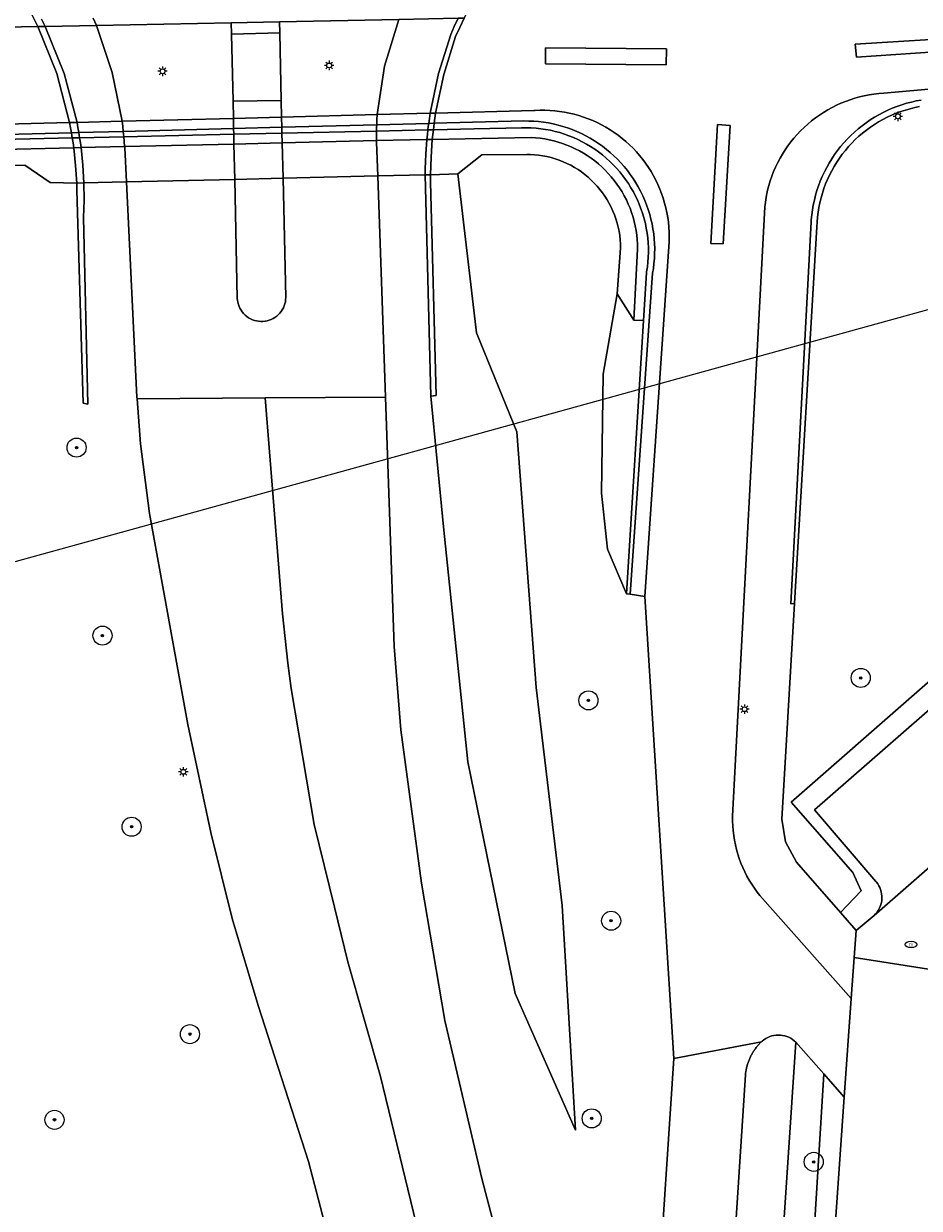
# Model space of a CAD drawing. Header units: metres. Extents: x 152610 to 160096, y 456114 to 462495.
# Tile 807 of 938: x 157903 to 157941, y 461542 to 461591. Entities that reach past the tile are written whole.
import ezdxf
from ezdxf.enums import TextEntityAlignment as Align

# ---------------------------------------------------------------- set-up
doc = ezdxf.new("R2010")
doc.units = ezdxf.units.M
doc.header["$LTSCALE"] = 0.5
doc.layers.get('0').update_dxf_attribs({"linetype": 'CONTINUOUS'})
for name, color, linetype, lineweight in [('B-PV-GR-BOOM-S', 251, 'CONTINUOUS', 25), ('B-PV-GR-HAAG-GV', 251, 'CONTINUOUS', 13), ('B-PV-GW-TALUD_KRUIN-G', 251, 'CONTINUOUS', 18), ('B-PV-IE-MEUBILAIR-S', 251, 'CONTINUOUS', 25), ('B-PV-IE-TERREINAFSCHEIDING_KUNSTMATIG_MUUR-GV', 251, 'CONTINUOUS', 18), ('B-PV-KW-KUNSTWERK_DEK-GV', 251, 'CONTINUOUS', 18), ('B-PV-KW-KUNSTWERK_DUIKER-G', 251, 'CONTINUOUS', 18), ('B-PV-OG-TERREIN_BEGROEID-GV', 251, 'CONTINUOUS', 18), ('B-PV-VH-GESLOTENVERHARDING_ASFALT-GV', 251, 'CONTINUOUS', 18), ('B-PV-VH-ONVERHARD_ZAND-GV', 251, 'CONTINUOUS', 18), ('B-PV-VH-OPENVERHARDING_BETONSTRAATSTEEN-GV', 251, 'CONTINUOUS', 18), ('B-PV-VH-OPENVERHARDING_TEGEL-GV', 251, 'CONTINUOUS', 18)]:
    doc.layers.add(name, color=color, linetype=linetype, lineweight=lineweight)
doc.styles.add('NLCS-ISO', font='NLCS-ISO.ttf')

# ---------------------------------------------------------------- blocks, each defined once
blk = doc.blocks.new('SIE-MEUBILAIR_PAAL_LICHTMAST-SO')
for points in [[(-0.62, 0), (-1, 0)], [(-0.71, 0.71), (-0.44, 0.44)], [(0, 1), (0, 0.62)], [(0.44, 0.44), (0.71, 0.71)], [(1, 0), (0.62, 0)], [(-0.71, -0.71), (-0.44, -0.44)], [(0, -0.62), (0, -1)], [(0.44, -0.44), (0.71, -0.71)]]:
    blk.add_lwpolyline(points)
blk.add_circle((0, 0), 0.5)
blk = doc.blocks.new('SIE-MEUBILAIR_PUT_RIOOLPUT-SO')
blk.add_ellipse((0, 0), major_axis=(1.25, 0), ratio=0.54)
at = {"style": 'NLCS-ISO'}
blk.add_text('ri', height=0.75, dxfattribs=at).set_placement((-0.04, 0.07), align=Align.MIDDLE_CENTER)
blk = doc.blocks.new('SGR-BOOM_GBKN-SO')
at = {"linetype": 'ByBlock', "lineweight": 18}
h = blk.add_hatch(color=0, dxfattribs=at)
h.dxf.hatch_style = 1
edge = h.paths.add_edge_path()
edge.add_arc((0, 0), 0.25, 0, 360)
at = {"color": 0, "linetype": 'ByBlock', "lineweight": 18}
for radius in [2, 0.25]:
    blk.add_circle((0, 0), radius, dxfattribs=at)
at = {"color": 0, "linetype": 'ByBlock', "lineweight": 18, "style": 'NLCS-ISO'}
blk.add_attdef('SOORT', (2.5, 0), '', height=1.5, dxfattribs=at)

msp = doc.modelspace()

# ---------------------------------------------------------------- linework, layer by layer
at = {"layer": 'B-PV-GR-HAAG-GV', "flags": 128}
msp.add_lwpolyline([(157951.628, 461572.786), (157935.473, 461558.66), (157938.053, 461555.701), (157938.415, 461554.93), (157937.541, 461554.027), (157938.2, 461553.271), (157938.953, 461553.9), (157939.017, 461553.965), (157939.074, 461554.035), (157939.126, 461554.11), (157939.17, 461554.19), (157939.207, 461554.272), (157939.237, 461554.358), (157939.259, 461554.446), (157939.274, 461554.536), (157939.28, 461554.627), (157939.279, 461554.718), (157939.269, 461554.808), (157939.252, 461554.897), (157939.226, 461554.985), (157939.194, 461555.069), (157939.153, 461555.151), (157939.106, 461555.229), (157939.053, 461555.302), (157939.03, 461555.329), (157936.452, 461558.327), (157951.611, 461571.556)], dxfattribs=at)
msp.add_lwpolyline([(157937.694, 461546.282), (157936.838, 461547.257), (157936.824, 461547.023), (157933.934, 461500), (157932.713, 461480.134), (157933.079, 461480.029), (157933.681, 461488.665), (157934.47, 461500)], close=True, dxfattribs=at)
at = {"layer": 'B-PV-GW-TALUD_KRUIN-G', "flags": 128}
msp.add_lwpolyline([(157920.344, 461584.974), (157920.344, 461584.816), (157920.345, 461584.659), (157920.577, 461575.706), (157920.352, 461575.691), (157920.883, 461570.199), (157921.913, 461560.344), (157923.889, 461550.625), (157926.42, 461544.903)], dxfattribs=at)
at = {"layer": 'B-PV-IE-TERREINAFSCHEIDING_KUNSTMATIG_MUUR-GV', "flags": 128}
for points in [[(157903.718, 461591.497), (157903.872, 461591.184), (157904.664, 461589.213), (157905.202, 461587.158), (157905.242, 461586.947), (157905.279, 461586.736), (157905.297, 461586.625), (157905.315, 461586.515), (157905.345, 461586.31), (157905.373, 461586.105), (157905.453, 461585.366), (157905.499, 461584.624), (157905.8, 461584.631), (157905.757, 461585.373), (157905.68, 461586.112), (157905.653, 461586.317), (157905.623, 461586.522), (157905.606, 461586.633), (157905.588, 461586.744), (157905.551, 461586.955), (157905.512, 461587.166), (157904.976, 461589.221), (157904.18, 461591.19), (157904.025, 461591.504)], [(157921.502, 461591.536), (157921.341, 461591.197), (157921.188, 461590.854), (157920.68, 461589.223), (157920.33, 461587.551), (157920.297, 461587.338), (157920.267, 461587.124), (157920.249, 461586.99), (157920.233, 461586.856), (157920.21, 461586.654), (157920.189, 461586.451), (157920.14, 461585.833), (157920.112, 461585.214), (157920.118, 461584.968), (157920.322, 461584.973), (157920.344, 461584.974), (157920.365, 461585.716), (157920.418, 461586.456), (157920.439, 461586.659), (157920.461, 461586.862), (157920.495, 461587.13), (157920.525, 461587.344), (157920.558, 461587.557), (157920.898, 461589.181), (157921.393, 461590.765), (157921.568, 461591.155), (157921.753, 461591.541)], [(157940.925, 461588.105), (157940.719, 461588.067), (157940.514, 461588.021), (157940.31, 461587.968), (157940.11, 461587.907), (157939.911, 461587.838), (157939.716, 461587.762), (157939.523, 461587.678), (157939.334, 461587.587), (157939.148, 461587.489), (157938.966, 461587.383), (157938.788, 461587.272), (157938.615, 461587.153), (157938.446, 461587.028), (157938.283, 461586.896), (157938.124, 461586.759), (157937.971, 461586.615), (157937.823, 461586.466), (157937.681, 461586.311), (157937.545, 461586.151), (157937.416, 461585.986), (157937.292, 461585.815), (157937.176, 461585.641), (157937.066, 461585.462), (157936.962, 461585.279), (157936.866, 461585.092), (157936.777, 461584.902), (157936.696, 461584.709), (157936.622, 461584.512), (157936.555, 461584.313), (157936.496, 461584.111), (157936.445, 461583.908), (157936.401, 461583.702), (157936.366, 461583.495), (157936.338, 461583.287), (157936.318, 461583.078), (157936.313, 461583.002), (157935.454, 461566.975), (157935.612, 461566.987), (157936.553, 461582.784), (157936.562, 461582.989), (157936.579, 461583.194), (157936.604, 461583.397), (157936.637, 461583.6), (157936.677, 461583.801), (157936.726, 461584), (157936.782, 461584.198), (157936.846, 461584.392), (157936.917, 461584.585), (157936.996, 461584.774), (157937.082, 461584.96), (157937.176, 461585.143), (157937.276, 461585.322), (157937.384, 461585.497), (157937.498, 461585.668), (157937.618, 461585.833), (157937.745, 461585.995), (157937.879, 461586.151), (157938.018, 461586.301), (157938.163, 461586.447), (157938.313, 461586.586), (157938.469, 461586.72), (157938.63, 461586.847), (157938.796, 461586.968), (157938.966, 461587.082), (157939.141, 461587.19), (157939.32, 461587.291), (157939.502, 461587.384), (157939.688, 461587.471), (157939.877, 461587.55), (157940.07, 461587.622), (157940.264, 461587.686), (157940.462, 461587.743), (157940.661, 461587.792), (157940.862, 461587.833)]]:
    msp.add_lwpolyline(points, dxfattribs=at)
for points in [[(157920.495, 461587.13), (157920.461, 461586.862), (157922.178, 461586.901), (157924.158, 461586.944), (157924.361, 461586.946), (157924.565, 461586.94), (157924.768, 461586.926), (157924.97, 461586.904), (157925.171, 461586.875), (157925.371, 461586.837), (157925.569, 461586.791), (157925.765, 461586.738), (157925.959, 461586.677), (157926.151, 461586.609), (157926.339, 461586.533), (157926.525, 461586.449), (157926.707, 461586.359), (157926.885, 461586.261), (157927.06, 461586.156), (157927.23, 461586.045), (157927.396, 461585.927), (157927.556, 461585.802), (157927.712, 461585.672), (157927.863, 461585.535), (157928.008, 461585.393), (157928.147, 461585.245), (157928.281, 461585.091), (157928.408, 461584.932), (157928.529, 461584.769), (157928.644, 461584.601), (157928.751, 461584.428), (157928.852, 461584.252), (157928.946, 461584.071), (157929.033, 461583.887), (157929.112, 461583.7), (157929.184, 461583.51), (157929.249, 461583.317), (157929.306, 461583.122), (157929.355, 461582.924), (157929.396, 461582.725), (157929.429, 461582.525), (157929.455, 461582.323), (157929.472, 461582.12), (157929.482, 461581.917), (157929.484, 461581.714), (157929.477, 461581.51), (157929.463, 461581.308), (157929.44, 461581.105), (157929.41, 461580.904), (157929.402, 461580.859), (157929.277, 461578.855), (157928.559, 461567.394), (157928.715, 461567.375), (157929.657, 461580.84), (157929.691, 461581.045), (157929.717, 461581.251), (157929.735, 461581.459), (157929.745, 461581.666), (157929.747, 461581.874), (157929.741, 461582.082), (157929.727, 461582.29), (157929.705, 461582.496), (157929.675, 461582.702), (157929.637, 461582.907), (157929.591, 461583.109), (157929.538, 461583.31), (157929.477, 461583.509), (157929.408, 461583.706), (157929.332, 461583.899), (157929.248, 461584.089), (157929.157, 461584.277), (157929.06, 461584.46), (157928.955, 461584.639), (157928.843, 461584.815), (157928.724, 461584.986), (157928.6, 461585.152), (157928.468, 461585.313), (157928.331, 461585.469), (157928.188, 461585.62), (157928.039, 461585.765), (157927.884, 461585.905), (157927.725, 461586.038), (157927.56, 461586.165), (157927.391, 461586.285), (157927.217, 461586.399), (157927.038, 461586.507), (157926.856, 461586.607), (157926.67, 461586.7), (157926.481, 461586.786), (157926.289, 461586.865), (157926.093, 461586.936), (157925.895, 461586.999), (157925.695, 461587.055), (157925.493, 461587.104), (157925.289, 461587.144), (157925.083, 461587.176), (157924.877, 461587.201), (157924.67, 461587.218), (157924.462, 461587.226), (157924.263, 461587.227)], [(157905.315, 461586.515), (157905.297, 461586.625), (157905.279, 461586.736), (157890.356, 461586.35), (157882.212, 461586.139), (157882.201, 461585.985), (157890.544, 461586.176)], [(157920.461, 461586.862), (157920.495, 461587.13), (157920.267, 461587.124), (157918.085, 461587.067), (157914.105, 461586.964), (157912.082, 461586.912), (157907.454, 461586.792), (157905.588, 461586.744), (157905.279, 461586.736), (157905.297, 461586.625), (157905.315, 461586.515), (157905.623, 461586.522), (157907.477, 461586.564), (157912.088, 461586.67), (157914.111, 461586.716), (157918.077, 461586.807), (157920.233, 461586.856)], [(157920.344, 461584.816), (157920.344, 461584.974), (157920.118, 461584.968), (157920.352, 461575.691), (157920.577, 461575.706), (157920.345, 461584.659)], [(157905.81, 461583.908), (157905.8, 461584.631), (157905.499, 461584.624), (157905.505, 461584.475), (157905.509, 461584.325), (157905.767, 461575.387), (157905.967, 461575.351), (157905.788, 461583.185)]]:
    msp.add_lwpolyline(points, close=True, dxfattribs=at)
at = {"layer": 'B-PV-KW-KUNSTWERK_DEK-GV', "flags": 128}
msp.add_lwpolyline([(157903.718, 461591.497), (157903.872, 461591.184), (157904.664, 461589.213), (157905.202, 461587.158), (157905.242, 461586.947), (157905.279, 461586.736), (157905.297, 461586.625), (157905.315, 461586.515), (157905.345, 461586.31), (157905.373, 461586.105), (157905.453, 461585.366), (157905.499, 461584.624), (157905.8, 461584.631), (157907.584, 461584.673), (157912.129, 461584.78), (157914.154, 461584.828), (157918.126, 461584.921), (157920.118, 461584.968), (157920.322, 461584.973), (157920.344, 461584.974), (157920.365, 461585.716), (157920.418, 461586.456), (157920.439, 461586.659), (157920.461, 461586.862), (157920.495, 461587.13), (157920.525, 461587.344), (157920.558, 461587.557), (157920.898, 461589.181), (157921.393, 461590.765), (157921.568, 461591.155), (157921.753, 461591.541)], dxfattribs=at)
at = {"layer": 'B-PV-KW-KUNSTWERK_DUIKER-G', "flags": 128}
msp.add_lwpolyline([(157896.377, 461566.947), (157945.217, 461580.421)], dxfattribs=at)
at = {"layer": 'B-PV-OG-TERREIN_BEGROEID-GV', "flags": 128}
for points in [[(157904.025, 461591.504), (157904.18, 461591.19), (157904.976, 461589.221), (157905.512, 461587.166), (157905.551, 461586.955), (157905.588, 461586.744), (157905.606, 461586.633), (157905.623, 461586.522), (157905.653, 461586.317), (157905.68, 461586.112), (157905.757, 461585.373), (157905.8, 461584.631), (157907.584, 461584.673), (157907.515, 461586.096), (157907.513, 461586.125), (157907.511, 461586.155), (157907.495, 461586.36), (157907.477, 461586.564), (157907.466, 461586.678), (157907.454, 461586.792), (157907.43, 461587.004), (157907.402, 461587.215), (157906.991, 461589.258), (157906.324, 461591.233), (157906.192, 461591.547)], [(157919.007, 461591.487), (157918.406, 461589.524), (157918.108, 461587.493), (157918.095, 461587.28), (157918.085, 461587.067), (157918.08, 461586.937), (157918.077, 461586.807), (157918.075, 461586.605), (157918.075, 461586.402), (157918.076, 461586.37), (157918.076, 461586.338), (157918.126, 461584.921), (157920.118, 461584.968), (157920.112, 461585.214), (157920.14, 461585.833), (157920.189, 461586.451), (157920.21, 461586.654), (157920.233, 461586.856), (157920.249, 461586.99), (157920.267, 461587.124), (157920.297, 461587.338), (157920.33, 461587.551), (157920.68, 461589.223), (157921.188, 461590.854), (157921.341, 461591.197), (157921.502, 461591.536)], [(157940.862, 461587.833), (157940.661, 461587.792), (157940.462, 461587.743), (157940.264, 461587.686), (157940.07, 461587.622), (157939.877, 461587.55), (157939.688, 461587.471), (157939.502, 461587.384), (157939.32, 461587.291), (157939.141, 461587.19), (157938.966, 461587.082), (157938.796, 461586.968), (157938.63, 461586.847), (157938.469, 461586.72), (157938.313, 461586.586), (157938.163, 461586.447), (157938.018, 461586.301), (157937.879, 461586.151), (157937.745, 461585.995), (157937.618, 461585.833), (157937.498, 461585.668), (157937.384, 461585.497), (157937.276, 461585.322), (157937.176, 461585.143), (157937.082, 461584.96), (157936.996, 461584.774), (157936.917, 461584.585), (157936.846, 461584.392), (157936.782, 461584.198), (157936.726, 461584), (157936.677, 461583.801), (157936.637, 461583.6), (157936.604, 461583.397), (157936.579, 461583.194), (157936.562, 461582.989), (157936.553, 461582.784), (157935.612, 461566.987), (157935.074, 461557.945), (157935.237, 461556.991), (157935.698, 461556.14), (157937.541, 461554.027), (157938.415, 461554.93), (157938.053, 461555.701), (157935.473, 461558.66), (157951.628, 461572.786)], [(157927.377, 461500), (157930.545, 461547.909), (157929.328, 461567.283), (157928.715, 461567.375), (157928.559, 461567.394), (157927.774, 461569.267), (157927.522, 461571.615), (157927.584, 461576.614), (157928.168, 461579.974), (157928.317, 461581.895), (157928.313, 461582.072), (157928.301, 461582.249), (157928.28, 461582.426), (157928.252, 461582.601), (157928.216, 461582.775), (157928.173, 461582.947), (157928.121, 461583.117), (157928.062, 461583.284), (157927.996, 461583.448), (157927.922, 461583.61), (157927.841, 461583.767), (157927.753, 461583.922), (157927.658, 461584.071), (157927.556, 461584.217), (157927.448, 461584.358), (157927.334, 461584.493), (157927.213, 461584.624), (157927.087, 461584.749), (157926.956, 461584.868), (157926.819, 461584.981), (157926.677, 461585.088), (157926.531, 461585.188), (157926.38, 461585.281), (157926.225, 461585.368), (157926.066, 461585.448), (157925.904, 461585.52), (157925.739, 461585.585), (157925.571, 461585.642), (157925.401, 461585.692), (157925.229, 461585.734), (157925.055, 461585.769), (157924.879, 461585.795), (157924.703, 461585.814), (157924.525, 461585.824), (157924.379, 461585.827), (157922.502, 461585.814), (157921.484, 461585.01), (157922.278, 461578.344), (157923.964, 461574.187), (157924.778, 461563.461), (157925.87, 461554.315), (157926.42, 461544.903), (157923.889, 461550.625), (157921.913, 461560.344), (157920.883, 461570.199), (157920.352, 461575.691), (157920.118, 461584.968), (157918.126, 461584.921), (157918.453, 461575.645), (157918.822, 461565.187), (157919.098, 461561.682), (157919.961, 461555.256), (157920.945, 461549.503), (157922.502, 461542.872), (157923.92, 461537.424)], [(157917.142, 461536.235), (157915.225, 461543.589), (157913.108, 461550.124), (157912.026, 461553.778), (157911.132, 461557.387), (157910.16, 461561.907), (157908.551, 461570.761), (157908.181, 461573.68), (157908.03, 461575.568), (157908.024, 461575.646), (157907.584, 461584.673), (157905.8, 461584.631), (157905.81, 461583.908), (157905.788, 461583.185), (157905.967, 461575.351), (157905.767, 461575.387), (157905.509, 461584.325), (157905.505, 461584.475), (157905.499, 461584.624), (157904.381, 461584.647), (157903.317, 461585.376), (157891.753, 461585.058)], [(157933.934, 461500), (157936.824, 461547.023), (157936.838, 461547.257), (157935.672, 461548.586), (157932.435, 461500)]]:
    msp.add_lwpolyline(points, dxfattribs=at)
for points in [[(157922.278, 461578.344), (157921.484, 461585.01), (157920.344, 461584.974), (157920.344, 461584.816), (157920.345, 461584.659), (157920.577, 461575.706), (157920.352, 461575.691), (157920.883, 461570.199), (157921.913, 461560.344), (157923.889, 461550.625), (157926.42, 461544.903), (157925.87, 461554.315), (157924.778, 461563.461), (157923.964, 461574.187)], [(157928.866, 461578.878), (157928.168, 461579.974), (157927.584, 461576.614), (157927.522, 461571.615), (157927.774, 461569.267), (157928.559, 461567.394), (157929.277, 461578.855)]]:
    msp.add_lwpolyline(points, close=True, dxfattribs=at)
at = {"layer": 'B-PV-VH-GESLOTENVERHARDING_ASFALT-GV', "flags": 128}
for points in [[(157905.202, 461587.158), (157904.664, 461589.213), (157903.872, 461591.184), (157882.073, 461590.748), (157882.137, 461586.558)], [(157920.558, 461587.557), (157920.898, 461589.181), (157921.393, 461590.765), (157921.568, 461591.155), (157921.753, 461591.541), (157921.502, 461591.536), (157919.007, 461591.487), (157914.003, 461591.386), (157911.986, 461591.346), (157906.324, 461591.233), (157904.18, 461591.19), (157903.872, 461591.184), (157904.664, 461589.213), (157905.202, 461587.158), (157905.512, 461587.166), (157907.402, 461587.215), (157912.073, 461587.336), (157914.095, 461587.389), (157918.108, 461587.493), (157920.33, 461587.551)], [(157938.159, 461590.443), (157943.147, 461590.763), (157943.162, 461590.236), (157938.211, 461589.907)], [(157930.238, 461590.259), (157930.233, 461589.587), (157925.163, 461589.622), (157925.168, 461590.294)], [(157932.096, 461582.09), (157932.378, 461587.083), (157932.907, 461587.032), (157932.613, 461582.081)], [(157918.453, 461575.645), (157918.126, 461584.921), (157914.154, 461584.828), (157914.269, 461579.827), (157914.264, 461579.737), (157914.252, 461579.648), (157914.231, 461579.56), (157914.203, 461579.474), (157914.168, 461579.391), (157914.125, 461579.312), (157914.075, 461579.237), (157914.019, 461579.166), (157913.957, 461579.101), (157913.889, 461579.041), (157913.817, 461578.988), (157913.74, 461578.941), (157913.659, 461578.902), (157913.574, 461578.869), (157913.488, 461578.844), (157913.399, 461578.827), (157913.31, 461578.818), (157913.219, 461578.817), (157913.13, 461578.824), (157913.041, 461578.839), (157912.953, 461578.862), (157912.868, 461578.892), (157912.786, 461578.93), (157912.708, 461578.975), (157912.634, 461579.026), (157912.565, 461579.084), (157912.502, 461579.148), (157912.444, 461579.217), (157912.392, 461579.291), (157912.348, 461579.37), (157912.31, 461579.451), (157912.28, 461579.536), (157912.258, 461579.624), (157912.243, 461579.713), (157912.237, 461579.781), (157912.129, 461584.78), (157907.584, 461584.673), (157908.024, 461575.646), (157908.03, 461575.568), (157913.412, 461575.615)]]:
    msp.add_lwpolyline(points, close=True, dxfattribs=at)
for points in [[(157906.192, 461591.547), (157906.324, 461591.233), (157906.991, 461589.258), (157907.402, 461587.215), (157907.43, 461587.004), (157907.454, 461586.792), (157907.466, 461586.678), (157907.477, 461586.564), (157907.495, 461586.36), (157907.511, 461586.155), (157907.513, 461586.125), (157907.515, 461586.096), (157907.584, 461584.673), (157912.129, 461584.78), (157912.096, 461586.262), (157912.088, 461586.67), (157912.082, 461586.912), (157912.073, 461587.336), (157912.058, 461588.059), (157911.997, 461590.868), (157911.986, 461591.346)], [(157914.003, 461591.386), (157914.014, 461590.919), (157914.079, 461588.09), (157914.095, 461587.389), (157914.105, 461586.964), (157914.111, 461586.716), (157914.12, 461586.309), (157914.154, 461584.828), (157918.126, 461584.921), (157918.076, 461586.338), (157918.076, 461586.37), (157918.075, 461586.402), (157918.075, 461586.605), (157918.077, 461586.807), (157918.08, 461586.937), (157918.085, 461587.067), (157918.095, 461587.28), (157918.108, 461587.493), (157918.406, 461589.524), (157919.007, 461591.487)], [(157921.753, 461591.541), (157921.568, 461591.155), (157921.393, 461590.765), (157920.898, 461589.181), (157920.558, 461587.557), (157924.676, 461587.664), (157924.731, 461587.668), (157924.938, 461587.676), (157925.144, 461587.676), (157925.35, 461587.668), (157925.556, 461587.652), (157925.76, 461587.628), (157925.964, 461587.596), (157926.166, 461587.557), (157926.367, 461587.509), (157926.566, 461587.454), (157926.762, 461587.391), (157926.956, 461587.321), (157927.147, 461587.243), (157927.335, 461587.157), (157927.519, 461587.065), (157927.7, 461586.965), (157927.876, 461586.859), (157928.049, 461586.746), (157928.216, 461586.626), (157928.38, 461586.499), (157928.538, 461586.367), (157928.69, 461586.228), (157928.838, 461586.084), (157928.979, 461585.934), (157929.115, 461585.779), (157929.244, 461585.618), (157929.368, 461585.453), (157929.484, 461585.283), (157929.594, 461585.108), (157929.698, 461584.93), (157929.794, 461584.747), (157929.883, 461584.561), (157929.964, 461584.372), (157930.039, 461584.18), (157930.106, 461583.985), (157930.165, 461583.787), (157930.216, 461583.587), (157930.26, 461583.386), (157930.296, 461583.183), (157930.324, 461582.978), (157930.344, 461582.773), (157930.356, 461582.567), (157930.36, 461582.361), (157930.356, 461582.155), (157930.344, 461581.949), (157929.328, 461567.283), (157930.545, 461547.909), (157934.231, 461548.608), (157934.26, 461548.633), (157934.331, 461548.69), (157934.408, 461548.74), (157934.488, 461548.783), (157934.572, 461548.819), (157934.659, 461548.848), (157934.748, 461548.868), (157934.838, 461548.881), (157934.929, 461548.886), (157935.021, 461548.883), (157935.111, 461548.872), (157935.201, 461548.853), (157935.288, 461548.826), (157935.373, 461548.792), (157935.454, 461548.751), (157935.531, 461548.702), (157935.604, 461548.647), (157935.672, 461548.586), (157936.838, 461547.257), (157937.694, 461546.282), (157937.993, 461550.414), (157934.161, 461554.746), (157934.053, 461554.882), (157933.934, 461555.043), (157933.822, 461555.209), (157933.716, 461555.38), (157933.618, 461555.554), (157933.526, 461555.733), (157933.441, 461555.915), (157933.364, 461556.1), (157933.295, 461556.288), (157933.232, 461556.479), (157933.178, 461556.672), (157933.131, 461556.867), (157933.092, 461557.064), (157933.061, 461557.262), (157933.038, 461557.461), (157933.023, 461557.661), (157933.015, 461557.861), (157933.016, 461558.062), (157934.368, 461583.632), (157934.377, 461583.715), (157934.405, 461583.919), (157934.441, 461584.122), (157934.485, 461584.323), (157934.537, 461584.523), (157934.597, 461584.72), (157934.664, 461584.915), (157934.738, 461585.107), (157934.82, 461585.296), (157934.909, 461585.482), (157935.006, 461585.664), (157935.109, 461585.842), (157935.219, 461586.016), (157935.336, 461586.186), (157935.459, 461586.351), (157935.589, 461586.511), (157935.725, 461586.666), (157935.867, 461586.816), (157936.014, 461586.96), (157936.167, 461587.098), (157936.325, 461587.23), (157936.488, 461587.356), (157936.656, 461587.475), (157936.829, 461587.588), (157937.005, 461587.694), (157937.186, 461587.793), (157937.37, 461587.885), (157937.558, 461587.97), (157937.749, 461588.048), (157937.943, 461588.118), (157938.139, 461588.18), (157938.338, 461588.235), (157938.539, 461588.282), (157938.741, 461588.321), (157938.945, 461588.352), (157939.15, 461588.376), (157939.355, 461588.391), (157954.246, 461589.719)], [(157919.736, 461540.977), (157918.248, 461547.142), (157916.878, 461551.96), (157916.311, 461554.252), (157915.461, 461557.724), (157914.493, 461563.417), (157914.351, 461564.48), (157914.138, 461566.558), (157913.412, 461575.615), (157908.03, 461575.568), (157908.181, 461573.68), (157908.551, 461570.761), (157910.16, 461561.907), (157911.132, 461557.387), (157912.026, 461553.778), (157913.108, 461550.124), (157915.225, 461543.589), (157917.142, 461536.235)], [(157923.92, 461537.424), (157922.502, 461542.872), (157920.945, 461549.503), (157919.961, 461555.256), (157919.098, 461561.682), (157918.822, 461565.187), (157918.453, 461575.645), (157913.412, 461575.615), (157914.138, 461566.558), (157914.351, 461564.48), (157914.493, 461563.417), (157915.461, 461557.724), (157916.311, 461554.252), (157916.878, 461551.96), (157918.248, 461547.142), (157919.736, 461540.977)], [(157930.481, 461500), (157933.555, 461547.22), (157933.559, 461547.257), (157933.563, 461547.295), (157933.568, 461547.332), (157933.574, 461547.369), (157933.58, 461547.406), (157933.587, 461547.443), (157933.594, 461547.48), (157933.602, 461547.517), (157933.611, 461547.553), (157933.621, 461547.59), (157933.631, 461547.626), (157933.641, 461547.662), (157933.653, 461547.698), (157933.665, 461547.733), (157933.677, 461547.769), (157933.69, 461547.804), (157933.704, 461547.839), (157933.718, 461547.874), (157933.733, 461547.908), (157933.749, 461547.942), (157933.765, 461547.976), (157933.782, 461548.01), (157933.799, 461548.043), (157933.817, 461548.076), (157933.836, 461548.109), (157933.855, 461548.141), (157933.874, 461548.174), (157933.894, 461548.205), (157933.915, 461548.237), (157933.936, 461548.268), (157933.958, 461548.298), (157933.981, 461548.328), (157934.003, 461548.358), (157934.027, 461548.388), (157934.051, 461548.417), (157934.075, 461548.446), (157934.1, 461548.474), (157934.125, 461548.501), (157934.151, 461548.529), (157934.177, 461548.556), (157934.204, 461548.582), (157934.231, 461548.608), (157930.545, 461547.909), (157927.377, 461500)]]:
    msp.add_lwpolyline(points, dxfattribs=at)
at = {"layer": 'B-PV-VH-ONVERHARD_ZAND-GV', "flags": 128}
for points in [[(157911.986, 461591.346), (157911.997, 461590.868), (157914.014, 461590.919), (157914.003, 461591.386)], [(157951.628, 461572.786), (157935.473, 461558.66), (157938.053, 461555.701), (157938.415, 461554.93), (157937.541, 461554.027), (157938.2, 461553.271), (157938.953, 461553.9), (157939.017, 461553.965), (157939.074, 461554.035), (157939.126, 461554.11), (157939.17, 461554.19), (157939.207, 461554.272), (157939.237, 461554.358), (157939.259, 461554.446), (157939.274, 461554.536), (157939.28, 461554.627), (157939.279, 461554.718), (157939.269, 461554.808), (157939.252, 461554.897), (157939.226, 461554.985), (157939.194, 461555.069), (157939.153, 461555.151), (157939.106, 461555.229), (157939.053, 461555.302), (157939.03, 461555.329), (157936.452, 461558.327), (157951.611, 461571.556)]]:
    msp.add_lwpolyline(points, dxfattribs=at)
for points in [[(157914.095, 461587.389), (157914.079, 461588.09), (157912.058, 461588.059), (157912.073, 461587.336), (157912.082, 461586.912), (157912.088, 461586.67), (157912.096, 461586.262), (157912.129, 461584.78), (157914.154, 461584.828), (157914.12, 461586.309), (157914.111, 461586.716), (157914.105, 461586.964)], [(157920.418, 461586.456), (157920.439, 461586.659), (157920.461, 461586.862), (157920.233, 461586.856), (157918.077, 461586.807), (157914.111, 461586.716), (157912.088, 461586.67), (157907.477, 461586.564), (157905.623, 461586.522), (157905.315, 461586.515), (157905.345, 461586.31), (157905.373, 461586.105), (157905.68, 461586.112), (157907.511, 461586.155), (157912.096, 461586.262), (157914.12, 461586.309), (157918.075, 461586.402), (157920.189, 461586.451), (157920.356, 461586.455)], [(157920.461, 461586.862), (157920.439, 461586.659), (157920.418, 461586.456), (157924.558, 461586.534), (157924.751, 461586.522), (157924.943, 461586.503), (157925.134, 461586.475), (157925.323, 461586.439), (157925.512, 461586.396), (157925.698, 461586.345), (157925.882, 461586.286), (157926.063, 461586.219), (157926.241, 461586.146), (157926.416, 461586.064), (157926.588, 461585.976), (157926.756, 461585.881), (157926.92, 461585.778), (157927.079, 461585.669), (157927.234, 461585.554), (157927.383, 461585.432), (157927.528, 461585.304), (157927.667, 461585.171), (157927.801, 461585.031), (157927.928, 461584.886), (157928.05, 461584.736), (157928.165, 461584.581), (157928.274, 461584.422), (157928.376, 461584.258), (157928.471, 461584.09), (157928.559, 461583.918), (157928.64, 461583.743), (157928.714, 461583.565), (157928.78, 461583.383), (157928.838, 461583.199), (157928.889, 461583.013), (157928.932, 461582.825), (157928.967, 461582.635), (157928.995, 461582.444), (157929.014, 461582.252), (157929.026, 461582.059), (157929.029, 461581.866), (157929.029, 461581.848), (157928.866, 461578.878), (157929.277, 461578.855), (157929.402, 461580.859), (157929.41, 461580.904), (157929.44, 461581.105), (157929.463, 461581.308), (157929.477, 461581.51), (157929.484, 461581.714), (157929.482, 461581.917), (157929.472, 461582.12), (157929.455, 461582.323), (157929.429, 461582.525), (157929.396, 461582.725), (157929.355, 461582.924), (157929.306, 461583.122), (157929.249, 461583.317), (157929.184, 461583.51), (157929.112, 461583.7), (157929.033, 461583.887), (157928.946, 461584.071), (157928.852, 461584.252), (157928.751, 461584.428), (157928.644, 461584.601), (157928.529, 461584.769), (157928.408, 461584.932), (157928.281, 461585.091), (157928.147, 461585.245), (157928.008, 461585.393), (157927.863, 461585.535), (157927.712, 461585.672), (157927.556, 461585.802), (157927.396, 461585.927), (157927.23, 461586.045), (157927.06, 461586.156), (157926.885, 461586.261), (157926.707, 461586.359), (157926.525, 461586.449), (157926.339, 461586.533), (157926.151, 461586.609), (157925.959, 461586.677), (157925.765, 461586.738), (157925.569, 461586.791), (157925.371, 461586.837), (157925.171, 461586.875), (157924.97, 461586.904), (157924.768, 461586.926), (157924.565, 461586.94), (157924.361, 461586.946), (157924.158, 461586.944), (157922.178, 461586.901)], [(157905.373, 461586.105), (157905.345, 461586.31), (157905.315, 461586.515), (157890.544, 461586.176), (157890.984, 461585.769)], [(157920.344, 461584.974), (157920.365, 461585.716), (157920.418, 461586.456), (157920.356, 461586.455), (157920.189, 461586.451), (157918.075, 461586.402), (157914.12, 461586.309), (157912.096, 461586.262), (157907.511, 461586.155), (157905.68, 461586.112), (157905.373, 461586.105), (157905.453, 461585.366), (157905.499, 461584.624), (157905.8, 461584.631), (157907.584, 461584.673), (157912.129, 461584.78), (157914.154, 461584.828), (157918.126, 461584.921), (157920.118, 461584.968)], [(157920.418, 461586.456), (157920.365, 461585.716), (157920.344, 461584.974), (157921.484, 461585.01), (157922.502, 461585.814), (157924.379, 461585.827), (157924.525, 461585.824), (157924.703, 461585.814), (157924.879, 461585.795), (157925.055, 461585.769), (157925.229, 461585.734), (157925.401, 461585.692), (157925.571, 461585.642), (157925.739, 461585.585), (157925.904, 461585.52), (157926.066, 461585.448), (157926.225, 461585.368), (157926.38, 461585.281), (157926.531, 461585.188), (157926.677, 461585.088), (157926.819, 461584.981), (157926.956, 461584.868), (157927.087, 461584.749), (157927.213, 461584.624), (157927.334, 461584.493), (157927.448, 461584.358), (157927.556, 461584.217), (157927.658, 461584.071), (157927.753, 461583.922), (157927.841, 461583.767), (157927.922, 461583.61), (157927.996, 461583.448), (157928.062, 461583.284), (157928.121, 461583.117), (157928.173, 461582.947), (157928.216, 461582.775), (157928.252, 461582.601), (157928.28, 461582.426), (157928.301, 461582.249), (157928.313, 461582.072), (157928.317, 461581.895), (157928.168, 461579.974), (157928.866, 461578.878), (157929.029, 461581.848), (157929.029, 461581.866), (157929.026, 461582.059), (157929.014, 461582.252), (157928.995, 461582.444), (157928.967, 461582.635), (157928.932, 461582.825), (157928.889, 461583.013), (157928.838, 461583.199), (157928.78, 461583.383), (157928.714, 461583.565), (157928.64, 461583.743), (157928.559, 461583.918), (157928.471, 461584.09), (157928.376, 461584.258), (157928.274, 461584.422), (157928.165, 461584.581), (157928.05, 461584.736), (157927.928, 461584.886), (157927.801, 461585.031), (157927.667, 461585.171), (157927.528, 461585.304), (157927.383, 461585.432), (157927.234, 461585.554), (157927.079, 461585.669), (157926.92, 461585.778), (157926.756, 461585.881), (157926.588, 461585.976), (157926.416, 461586.064), (157926.241, 461586.146), (157926.063, 461586.219), (157925.882, 461586.286), (157925.698, 461586.345), (157925.512, 461586.396), (157925.323, 461586.439), (157925.134, 461586.475), (157924.943, 461586.503), (157924.751, 461586.522), (157924.558, 461586.534)], [(157905.499, 461584.624), (157905.453, 461585.366), (157905.373, 461586.105), (157890.984, 461585.769), (157891.753, 461585.058), (157903.317, 461585.376), (157904.381, 461584.647)], [(157914.269, 461579.827), (157914.154, 461584.828), (157912.129, 461584.78), (157912.237, 461579.781), (157912.243, 461579.713), (157912.258, 461579.624), (157912.28, 461579.536), (157912.31, 461579.451), (157912.348, 461579.37), (157912.392, 461579.291), (157912.444, 461579.217), (157912.502, 461579.148), (157912.565, 461579.084), (157912.634, 461579.026), (157912.708, 461578.975), (157912.786, 461578.93), (157912.868, 461578.892), (157912.953, 461578.862), (157913.041, 461578.839), (157913.13, 461578.824), (157913.219, 461578.817), (157913.31, 461578.818), (157913.399, 461578.827), (157913.488, 461578.844), (157913.574, 461578.869), (157913.659, 461578.902), (157913.74, 461578.941), (157913.817, 461578.988), (157913.889, 461579.041), (157913.957, 461579.101), (157914.019, 461579.166), (157914.075, 461579.237), (157914.125, 461579.312), (157914.168, 461579.391), (157914.203, 461579.474), (157914.231, 461579.56), (157914.252, 461579.648), (157914.264, 461579.737)], [(157937.694, 461546.282), (157936.838, 461547.257), (157936.824, 461547.023), (157933.934, 461500), (157932.713, 461480.134), (157933.079, 461480.029), (157933.681, 461488.665), (157934.47, 461500)]]:
    msp.add_lwpolyline(points, close=True, dxfattribs=at)
at = {"layer": 'B-PV-VH-OPENVERHARDING_BETONSTRAATSTEEN-GV', "flags": 128}
for points in [[(157943.162, 461590.236), (157943.147, 461590.763), (157938.159, 461590.443), (157938.211, 461589.907)], [(157930.238, 461590.259), (157925.168, 461590.294), (157925.163, 461589.622), (157930.233, 461589.587)], [(157932.907, 461587.032), (157932.378, 461587.083), (157932.096, 461582.09), (157932.613, 461582.081)]]:
    msp.add_lwpolyline(points, close=True, dxfattribs=at)
for points in [[(158022.531, 461568.729), (158003.319, 461570.054), (158000, 461570.289), (157985.572, 461571.315), (157967.856, 461572.565), (157960.948, 461573.094), (157959.435, 461571.773), (157955.653, 461568.474), (157949.715, 461563.298), (157938.953, 461553.9), (157938.2, 461553.271), (157938.118, 461552.14), (157943.557, 461551.286), (157962.212, 461567.48), (157963.374, 461567.868), (158000, 461565.279), (158032.637, 461562.972)], [(157951.611, 461571.556), (157936.452, 461558.327), (157939.03, 461555.329), (157939.053, 461555.302), (157939.106, 461555.229), (157939.153, 461555.151), (157939.194, 461555.069), (157939.226, 461554.985), (157939.252, 461554.897), (157939.269, 461554.808), (157939.279, 461554.718), (157939.28, 461554.627), (157939.274, 461554.536), (157939.259, 461554.446), (157939.237, 461554.358), (157939.207, 461554.272), (157939.17, 461554.19), (157939.126, 461554.11), (157939.074, 461554.035), (157939.017, 461553.965), (157938.953, 461553.9), (157949.715, 461563.298)], [(157939.503, 461500), (157943.557, 461551.286), (157938.118, 461552.14), (157937.993, 461550.414), (157937.694, 461546.282), (157934.47, 461500)]]:
    msp.add_lwpolyline(points, dxfattribs=at)
at = {"layer": 'B-PV-VH-OPENVERHARDING_TEGEL-GV', "flags": 128}
for points in [[(157921.753, 461591.541), (157921.918, 461591.864), (157922.089, 461592.183), (157921.832, 461592.177), (157919.276, 461592.126), (157913.977, 461592.018), (157911.985, 461591.978), (157906.052, 461591.858), (157903.863, 461591.814), (157903.558, 461591.808), (157903.718, 461591.497), (157903.872, 461591.184), (157904.18, 461591.19), (157906.324, 461591.233), (157911.986, 461591.346), (157914.003, 461591.386), (157919.007, 461591.487), (157921.502, 461591.536)], [(157903.872, 461591.184), (157903.718, 461591.497), (157903.558, 461591.808), (157890.115, 461591.536), (157882.114, 461591.354), (157882.073, 461590.748)], [(157914.079, 461588.09), (157914.014, 461590.919), (157911.997, 461590.868), (157912.058, 461588.059)], [(157920.558, 461587.557), (157920.525, 461587.344), (157920.495, 461587.13), (157924.263, 461587.227), (157924.462, 461587.226), (157924.67, 461587.218), (157924.877, 461587.201), (157925.083, 461587.176), (157925.289, 461587.144), (157925.493, 461587.104), (157925.695, 461587.055), (157925.895, 461586.999), (157926.093, 461586.936), (157926.289, 461586.865), (157926.481, 461586.786), (157926.67, 461586.7), (157926.856, 461586.607), (157927.038, 461586.507), (157927.217, 461586.399), (157927.391, 461586.285), (157927.56, 461586.165), (157927.725, 461586.038), (157927.884, 461585.905), (157928.039, 461585.765), (157928.188, 461585.62), (157928.331, 461585.469), (157928.468, 461585.313), (157928.6, 461585.152), (157928.724, 461584.986), (157928.843, 461584.815), (157928.955, 461584.639), (157929.06, 461584.46), (157929.157, 461584.277), (157929.248, 461584.089), (157929.332, 461583.899), (157929.408, 461583.706), (157929.477, 461583.509), (157929.538, 461583.31), (157929.591, 461583.109), (157929.637, 461582.907), (157929.675, 461582.702), (157929.705, 461582.496), (157929.727, 461582.29), (157929.741, 461582.082), (157929.747, 461581.874), (157929.745, 461581.666), (157929.735, 461581.459), (157929.717, 461581.251), (157929.691, 461581.045), (157929.657, 461580.84), (157928.715, 461567.375), (157929.328, 461567.283), (157930.344, 461581.949), (157930.356, 461582.155), (157930.36, 461582.361), (157930.356, 461582.567), (157930.344, 461582.773), (157930.324, 461582.978), (157930.296, 461583.183), (157930.26, 461583.386), (157930.216, 461583.587), (157930.165, 461583.787), (157930.106, 461583.985), (157930.039, 461584.18), (157929.964, 461584.372), (157929.883, 461584.561), (157929.794, 461584.747), (157929.698, 461584.93), (157929.594, 461585.108), (157929.484, 461585.283), (157929.368, 461585.453), (157929.244, 461585.618), (157929.115, 461585.779), (157928.979, 461585.934), (157928.838, 461586.084), (157928.69, 461586.228), (157928.538, 461586.367), (157928.38, 461586.499), (157928.216, 461586.626), (157928.049, 461586.746), (157927.876, 461586.859), (157927.7, 461586.965), (157927.519, 461587.065), (157927.335, 461587.157), (157927.147, 461587.243), (157926.956, 461587.321), (157926.762, 461587.391), (157926.566, 461587.454), (157926.367, 461587.509), (157926.166, 461587.557), (157925.964, 461587.596), (157925.76, 461587.628), (157925.556, 461587.652), (157925.35, 461587.668), (157925.144, 461587.676), (157924.938, 461587.676), (157924.731, 461587.668), (157924.676, 461587.664)], [(157905.279, 461586.736), (157905.242, 461586.947), (157905.202, 461587.158), (157882.137, 461586.558), (157882.212, 461586.139), (157890.356, 461586.35)], [(157920.495, 461587.13), (157920.525, 461587.344), (157920.558, 461587.557), (157920.33, 461587.551), (157918.108, 461587.493), (157914.095, 461587.389), (157912.073, 461587.336), (157907.402, 461587.215), (157905.512, 461587.166), (157905.202, 461587.158), (157905.242, 461586.947), (157905.279, 461586.736), (157905.588, 461586.744), (157907.454, 461586.792), (157912.082, 461586.912), (157914.105, 461586.964), (157918.085, 461587.067), (157920.267, 461587.124)]]:
    msp.add_lwpolyline(points, close=True, dxfattribs=at)
for points in [[(157954.246, 461589.719), (157939.355, 461588.391), (157939.15, 461588.376), (157938.945, 461588.352), (157938.741, 461588.321), (157938.539, 461588.282), (157938.338, 461588.235), (157938.139, 461588.18), (157937.943, 461588.118), (157937.749, 461588.048), (157937.558, 461587.97), (157937.37, 461587.885), (157937.186, 461587.793), (157937.005, 461587.694), (157936.829, 461587.588), (157936.656, 461587.475), (157936.488, 461587.356), (157936.325, 461587.23), (157936.167, 461587.098), (157936.014, 461586.96), (157935.867, 461586.816), (157935.725, 461586.666), (157935.589, 461586.511), (157935.459, 461586.351), (157935.336, 461586.186), (157935.219, 461586.016), (157935.109, 461585.842), (157935.006, 461585.664), (157934.909, 461585.482), (157934.82, 461585.296), (157934.738, 461585.107), (157934.664, 461584.915), (157934.597, 461584.72), (157934.537, 461584.523), (157934.485, 461584.323), (157934.441, 461584.122), (157934.405, 461583.919), (157934.377, 461583.715), (157934.368, 461583.632), (157933.016, 461558.062), (157933.015, 461557.861), (157933.023, 461557.661), (157933.038, 461557.461), (157933.061, 461557.262), (157933.092, 461557.064), (157933.131, 461556.867), (157933.178, 461556.672), (157933.232, 461556.479), (157933.295, 461556.288), (157933.364, 461556.1), (157933.441, 461555.915), (157933.526, 461555.733), (157933.618, 461555.554), (157933.716, 461555.38), (157933.822, 461555.209), (157933.934, 461555.043), (157934.053, 461554.882), (157934.161, 461554.746), (157937.993, 461550.414), (157938.118, 461552.14), (157938.2, 461553.271), (157937.541, 461554.027), (157935.698, 461556.14), (157935.237, 461556.991), (157935.074, 461557.945), (157935.612, 461566.987), (157935.454, 461566.975), (157936.313, 461583.002), (157936.318, 461583.078), (157936.338, 461583.287), (157936.366, 461583.495), (157936.401, 461583.702), (157936.445, 461583.908), (157936.496, 461584.111), (157936.555, 461584.313), (157936.622, 461584.512), (157936.696, 461584.709), (157936.777, 461584.902), (157936.866, 461585.092), (157936.962, 461585.279), (157937.066, 461585.462), (157937.176, 461585.641), (157937.292, 461585.815), (157937.416, 461585.986), (157937.545, 461586.151), (157937.681, 461586.311), (157937.823, 461586.466), (157937.971, 461586.615), (157938.124, 461586.759), (157938.283, 461586.896), (157938.446, 461587.028), (157938.615, 461587.153), (157938.788, 461587.272), (157938.966, 461587.383), (157939.148, 461587.489), (157939.334, 461587.587), (157939.523, 461587.678), (157939.716, 461587.762), (157939.911, 461587.838), (157940.11, 461587.907), (157940.31, 461587.968), (157940.514, 461588.021), (157940.719, 461588.067), (157940.925, 461588.105)], [(157932.435, 461500), (157935.672, 461548.586), (157935.604, 461548.647), (157935.531, 461548.702), (157935.454, 461548.751), (157935.373, 461548.792), (157935.288, 461548.826), (157935.201, 461548.853), (157935.111, 461548.872), (157935.021, 461548.883), (157934.929, 461548.886), (157934.838, 461548.881), (157934.748, 461548.868), (157934.659, 461548.848), (157934.572, 461548.819), (157934.488, 461548.783), (157934.408, 461548.74), (157934.331, 461548.69), (157934.26, 461548.633), (157934.231, 461548.608), (157934.204, 461548.582), (157934.177, 461548.556), (157934.151, 461548.529), (157934.125, 461548.501), (157934.1, 461548.474), (157934.075, 461548.446), (157934.051, 461548.417), (157934.027, 461548.388), (157934.003, 461548.358), (157933.981, 461548.328), (157933.958, 461548.298), (157933.936, 461548.268), (157933.915, 461548.237), (157933.894, 461548.205), (157933.874, 461548.174), (157933.855, 461548.141), (157933.836, 461548.109), (157933.817, 461548.076), (157933.799, 461548.043), (157933.782, 461548.01), (157933.765, 461547.976), (157933.749, 461547.942), (157933.733, 461547.908), (157933.718, 461547.874), (157933.704, 461547.839), (157933.69, 461547.804), (157933.677, 461547.769), (157933.665, 461547.733), (157933.653, 461547.698), (157933.641, 461547.662), (157933.631, 461547.626), (157933.621, 461547.59), (157933.611, 461547.553), (157933.602, 461547.517), (157933.594, 461547.48), (157933.587, 461547.443), (157933.58, 461547.406), (157933.574, 461547.369), (157933.568, 461547.332), (157933.563, 461547.295), (157933.559, 461547.257), (157933.555, 461547.22), (157930.481, 461500)]]:
    msp.add_lwpolyline(points, dxfattribs=at)

# ---------------------------------------------------------------- block references
at = {"layer": 'B-PV-GR-BOOM-S', "xscale": 0.2, "yscale": 0.2, "zscale": 0.2}
for p in [(157905.493, 461573.526), (157906.58, 461565.642), (157938.391, 461563.867), (157926.968, 461562.924), (157907.804, 461557.623), (157927.92, 461553.681), (157910.25, 461548.924), (157904.568, 461545.331), (157927.104, 461545.39), (157936.42, 461543.567)]:
    msp.add_blockref('SGR-BOOM_GBKN-SO', p, dxfattribs=at)
at = {"layer": 'B-PV-IE-MEUBILAIR-S', "xscale": 0.2, "yscale": 0.2, "zscale": 0.2}
for name, p in [('SIE-MEUBILAIR_PAAL_LICHTMAST-SO', (157916.091, 461589.558)), ('SIE-MEUBILAIR_PAAL_LICHTMAST-SO', (157909.1, 461589.311)), ('SIE-MEUBILAIR_PAAL_LICHTMAST-SO', (157939.95, 461587.422)), ('SIE-MEUBILAIR_PAAL_LICHTMAST-SO', (157933.517, 461562.554)), ('SIE-MEUBILAIR_PAAL_LICHTMAST-SO', (157909.971, 461559.927)), ('SIE-MEUBILAIR_PUT_RIOOLPUT-SO', (157940.501, 461552.688))]:
    msp.add_blockref(name, p, dxfattribs=at)

doc.saveas('drawing.dxf')
